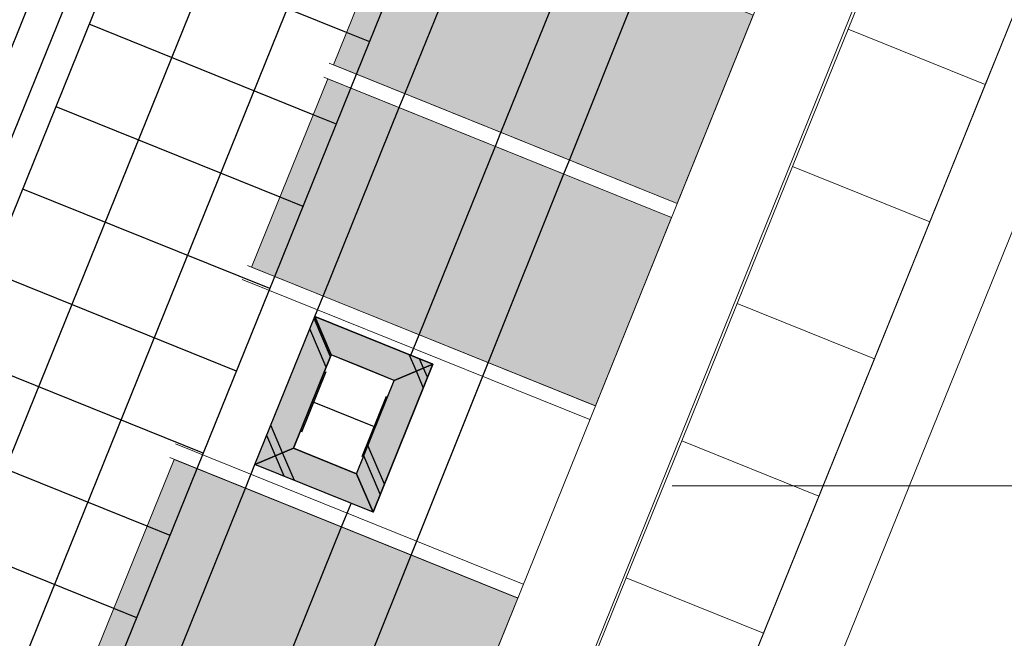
# Model space of a CAD drawing. Header units: millimetres. Extents: x -526411 to -400573, y 47353 to 130199.
# Tile 305 of 543: x -473680 to -470353, y 93719 to 95810. Entities that reach past the tile are written whole.
import ezdxf

# ---------------------------------------------------------------- set-up
doc = ezdxf.new("R2010")
doc.units = ezdxf.units.MM
for name, color, linetype, lineweight in [('01_ALGEMEEN', 7, 'Continuous', 18), ('18_BESTAANDE_CONSTRUCTIE', 7, 'Continuous', 18), ('A-FLOR', 192, 'Continuous', 18), ('HATCH_REACTORS', 7, 'Continuous', 18), ('m-pg-03_AI_dwg', 8, 'Continuous', 18)]:
    doc.layers.add(name, color=color, linetype=linetype, lineweight=lineweight)

# ---------------------------------------------------------------- blocks, each defined once
blk = doc.blocks.new('m-pg-03_AI_dwg_block 13-638981-3e Verdieping - Percelen telling LI')
at = {"layer": '01_ALGEMEEN', "color": 253, "lineweight": 25}
for p, q in [((-302.39, 456.95), (-290.8, 485.65)), ((-303.24, 454.86), (-302.39, 456.95)), ((-314.83, 426.15), (-303.24, 454.86)), ((-326.64, 396.93), (-314.83, 426.15)), ((-338.24, 368.22), (-326.64, 396.93))]:
    blk.add_line(p, q, dxfattribs=at)
blk = doc.blocks.new('m-pg-03_AI_dwg_block 14-638982-3e Verdieping - Percelen telling LI')
at = {"layer": '01_ALGEMEEN', "color": 253, "lineweight": 25}
blk.add_line((-606.23, -186.87), (-239.28, 721.36), dxfattribs=at)
blk = doc.blocks.new('m-pg-03_AI_dwg_block 16-638984-3e Verdieping - Percelen telling LI')
at = {"layer": '01_ALGEMEEN', "color": 253, "lineweight": 25}
for p, q in [((-270.01, 443.87), (-258.51, 472.61)), ((-270.85, 441.78), (-270.01, 443.87)), ((-282.35, 413.04), (-270.85, 441.78)), ((-294.06, 383.77), (-282.35, 413.04)), ((-305.56, 355.03), (-294.06, 383.77))]:
    blk.add_line(p, q, dxfattribs=at)
blk = doc.blocks.new('m-pg-03_AI_dwg_block 17-638985-3e Verdieping - Percelen telling LI')
at = {"layer": '01_ALGEMEEN', "color": 253, "lineweight": 25}
blk.add_line((-613.27, -192.29), (-240.08, 731.4), dxfattribs=at)
blk = doc.blocks.new('m-pg-03_AI_dwg_block 18-638986-3e Verdieping - Percelen telling LI')
at = {"layer": '01_ALGEMEEN', "color": 253, "lineweight": 25}
blk.add_line((-618.03, -190.36), (-246.53, 729.15), dxfattribs=at)
blk = doc.blocks.new('m-pg-03_AI_dwg_block 379-639347-3e Verdieping - Percelen telling LI')
at = {"layer": '01_ALGEMEEN', "color": 253, "lineweight": 25}
for p, q in [((-303.91, 463.32), (-337.97, 477.08)), ((-300.39, 461.9), (-303.91, 463.32))]:
    blk.add_line(p, q, dxfattribs=at)
blk = doc.blocks.new('m-pg-03_AI_dwg_block 380-639348-3e Verdieping - Percelen telling LI')
at = {"layer": '01_ALGEMEEN', "color": 253, "lineweight": 25}
for p, q in [((-308.97, 450.79), (-343.05, 464.56)), ((-305.46, 449.37), (-308.97, 450.79))]:
    blk.add_line(p, q, dxfattribs=at)
blk = doc.blocks.new('m-pg-03_AI_dwg_block 381-639349-3e Verdieping - Percelen telling LI')
at = {"layer": '01_ALGEMEEN', "color": 253, "lineweight": 25}
blk.add_line((-315.58, 424.32), (-353.16, 439.49), dxfattribs=at)
blk = doc.blocks.new('m-pg-03_AI_dwg_block 382-639350-3e Verdieping - Percelen telling LI')
at = {"layer": '01_ALGEMEEN', "color": 253, "lineweight": 25}
for p, q in [((-314.03, 438.26), (-348.1, 452.02)), ((-310.51, 436.84), (-314.03, 438.26))]:
    blk.add_line(p, q, dxfattribs=at)
blk = doc.blocks.new('m-pg-03_AI_dwg_block 383-639351-3e Verdieping - Percelen telling LI')
at = {"layer": '01_ALGEMEEN', "color": 253, "lineweight": 25}
for p, q in [((-304.67, 388.06), (-303.23, 391.64)), ((-316.27, 359.35), (-304.67, 388.06)), ((-317.12, 357.27), (-316.27, 359.35)), ((-328.71, 328.56), (-317.12, 357.27)), ((-329.56, 326.47), (-328.71, 328.56)), ((-341.15, 297.77), (-329.56, 326.47)), ((-342, 295.68), (-341.15, 297.77)), ((-353.6, 266.98), (-342, 295.68)), ((-354.86, 263.86), (-353.6, 266.98))]:
    blk.add_line(p, q, dxfattribs=at)
blk = doc.blocks.new('m-pg-03_AI_dwg_block 384-639352-3e Verdieping - Percelen telling LI')
at = {"layer": '01_ALGEMEEN', "color": 253, "lineweight": 25}
for p, q in [((-319.29, 393.96), (-317.84, 397.55)), ((-330.89, 365.25), (-319.29, 393.96)), ((-331.73, 363.17), (-330.89, 365.25)), ((-343.33, 334.46), (-331.73, 363.17)), ((-344.17, 332.38), (-343.33, 334.46)), ((-355.77, 303.67), (-344.17, 332.38)), ((-356.61, 301.58), (-355.77, 303.67)), ((-368.21, 272.88), (-356.61, 301.58)), ((-369.47, 269.77), (-368.21, 272.88))]:
    blk.add_line(p, q, dxfattribs=at)
blk = doc.blocks.new('m-pg-03_AI_dwg_block 385-639353-3e Verdieping - Percelen telling LI')
at = {"layer": '01_ALGEMEEN', "color": 253, "lineweight": 25}
blk.add_line((-320.64, 411.78), (-358.22, 426.97), dxfattribs=at)
blk = doc.blocks.new('m-pg-03_AI_dwg_block 436-639404-3e Verdieping - Percelen telling LI')
at = {"layer": '01_ALGEMEEN', "color": 253, "lineweight": 25}
for p, q in [((-339.32, 375.62), (-373.41, 389.39)), ((-335.83, 374.2), (-339.32, 375.62))]:
    blk.add_line(p, q, dxfattribs=at)
blk = doc.blocks.new('m-pg-03_AI_dwg_block 437-639405-3e Verdieping - Percelen telling LI')
at = {"layer": '01_ALGEMEEN', "color": 253, "lineweight": 25}
for p, q in [((-344.38, 363.09), (-378.46, 376.87)), ((-340.89, 361.67), (-344.38, 363.09))]:
    blk.add_line(p, q, dxfattribs=at)
blk = doc.blocks.new('m-pg-03_AI_dwg_block 438-639406-3e Verdieping - Percelen telling LI')
at = {"layer": '01_ALGEMEEN', "color": 253, "lineweight": 25}
blk.add_line((-325.7, 399.26), (-363.29, 414.44), dxfattribs=at)
blk = doc.blocks.new('m-pg-03_AI_dwg_block 439-639407-3e Verdieping - Percelen telling LI')
at = {"layer": '01_ALGEMEEN', "color": 253, "lineweight": 25}
for p, q in [((-334.26, 388.15), (-368.34, 401.92)), ((-330.76, 386.73), (-334.26, 388.15))]:
    blk.add_line(p, q, dxfattribs=at)
blk = doc.blocks.new('m-pg-03_AI_dwg_block 490-639458-3e Verdieping - Percelen telling LI')
at = {"layer": '01_ALGEMEEN', "color": 253, "lineweight": 25}
for p, q in [((-243.95, 538.37), (-242.49, 541.97)), ((-255.55, 509.66), (-243.95, 538.37)), ((-256.39, 507.57), (-255.55, 509.66)), ((-267.99, 478.87), (-256.39, 507.57)), ((-268.83, 476.78), (-267.99, 478.87)), ((-280.43, 448.08), (-268.83, 476.78)), ((-281.27, 445.99), (-280.43, 448.08)), ((-292.87, 417.29), (-281.27, 445.99)), ((-294.12, 414.19), (-292.87, 417.29))]:
    blk.add_line(p, q, dxfattribs=at)
blk = doc.blocks.new('m-pg-03_AI_dwg_block 491-639459-3e Verdieping - Percelen telling LI')
at = {"layer": '01_ALGEMEEN', "color": 253, "lineweight": 25}
for p, q in [((-258.56, 544.27), (-257.1, 547.87)), ((-270.16, 515.56), (-258.56, 544.27)), ((-271, 513.47), (-270.16, 515.56)), ((-282.6, 484.77), (-271, 513.47)), ((-283.44, 482.68), (-282.6, 484.77)), ((-295.04, 453.98), (-283.44, 482.68)), ((-295.88, 451.89), (-295.04, 453.98)), ((-307.48, 423.19), (-295.88, 451.89)), ((-308.73, 420.09), (-307.48, 423.19))]:
    blk.add_line(p, q, dxfattribs=at)
blk = doc.blocks.new('m-pg-03_AI_dwg_block 492-639460-3e Verdieping - Percelen telling LI')
at = {"layer": '01_ALGEMEEN', "color": 253, "lineweight": 25}
blk.add_line((-317.84, 397.55), (-308.73, 420.09), dxfattribs=at)
blk = doc.blocks.new('m-pg-03_AI_dwg_block 493-639461-3e Verdieping - Percelen telling LI')
at = {"layer": '01_ALGEMEEN', "color": 253, "lineweight": 25}
blk.add_line((-299.88, 390.29), (-317.84, 397.55), dxfattribs=at)
blk = doc.blocks.new('m-pg-03_AI_dwg_block 494-639462-3e Verdieping - Percelen telling LI')
at = {"layer": '01_ALGEMEEN', "color": 253, "lineweight": 25}
for p, q in [((-308.16, 409.49), (-306.25, 414.23)), ((-311.97, 400.03), (-308.16, 409.49))]:
    blk.add_line(p, q, dxfattribs=at)
blk = doc.blocks.new('m-pg-03_AI_dwg_block 495-639463-3e Verdieping - Percelen telling LI')
at = {"layer": '01_ALGEMEEN', "color": 253, "lineweight": 25}
blk.add_line((-290.78, 412.84), (-308.73, 420.09), dxfattribs=at)
blk = doc.blocks.new('m-pg-03_AI_dwg_block 496-639464-3e Verdieping - Percelen telling LI')
at = {"layer": '01_ALGEMEEN', "color": 253, "lineweight": 25}
blk.add_line((-302.37, 396.15), (-296.64, 410.35), dxfattribs=at)
blk = doc.blocks.new('m-pg-03_AI_dwg_block 497-639465-3e Verdieping - Percelen telling LI')
at = {"layer": '01_ALGEMEEN', "color": 253, "lineweight": 25}
blk.add_line((-302.37, 396.15), (-311.98, 400.03), dxfattribs=at)
blk = doc.blocks.new('m-pg-03_AI_dwg_block 498-639466-3e Verdieping - Percelen telling LI')
at = {"layer": '01_ALGEMEEN', "color": 253, "lineweight": 25}
blk.add_line((-307.04, 411.64), (-310.76, 402.46), dxfattribs=at)
blk = doc.blocks.new('m-pg-03_AI_dwg_block 499-639467-3e Verdieping - Percelen telling LI')
at = {"layer": '01_ALGEMEEN', "color": 253, "lineweight": 25}
blk.add_line((-308.9, 407.05), (-299.72, 403.34), dxfattribs=at)
blk = doc.blocks.new('m-pg-03_AI_dwg_block 500-639468-3e Verdieping - Percelen telling LI')
at = {"layer": '01_ALGEMEEN', "color": 253, "lineweight": 25}
blk.add_line((-297.86, 407.93), (-301.57, 398.74), dxfattribs=at)
blk = doc.blocks.new('m-pg-03_AI_dwg_block 501-639469-3e Verdieping - Percelen telling LI')
at = {"layer": '01_ALGEMEEN', "color": 253, "lineweight": 25}
blk.add_line((-299.88, 390.29), (-290.78, 412.84), dxfattribs=at)
blk = doc.blocks.new('m-pg-03_AI_dwg_block 502-639470-3e Verdieping - Percelen telling LI')
at = {"layer": '01_ALGEMEEN', "color": 253, "lineweight": 25}
for p, q in [((-302.21, 412.6), (-306.24, 414.23)), ((-296.64, 410.35), (-302.21, 412.6))]:
    blk.add_line(p, q, dxfattribs=at)
blk = doc.blocks.new('m-pg-03_AI_dwg_block 742-639710-3e Verdieping - Percelen telling LI')
at = {"layer": '01_ALGEMEEN', "color": 253, "lineweight": 25}
blk.add_line((-313.63, 399.33), (-315.42, 403.54), dxfattribs=at)
blk = doc.blocks.new('m-pg-03_AI_dwg_block 743-639711-3e Verdieping - Percelen telling LI')
at = {"layer": '01_ALGEMEEN', "color": 253, "lineweight": 25}
blk.add_line((-306.37, 413.92), (-308.85, 419.79), dxfattribs=at)
blk = doc.blocks.new('m-pg-03_AI_dwg_block 744-639712-3e Verdieping - Percelen telling LI')
at = {"layer": '01_ALGEMEEN', "color": 253, "lineweight": 25}
blk.add_line((-314.73, 398.87), (-316.05, 401.98), dxfattribs=at)
blk = doc.blocks.new('m-pg-03_AI_dwg_block 745-639713-3e Verdieping - Percelen telling LI')
at = {"layer": '01_ALGEMEEN', "color": 253, "lineweight": 25}
blk.add_line((-307, 412.36), (-309.49, 418.22), dxfattribs=at)
blk = doc.blocks.new('m-pg-03_AI_dwg_block 746-639714-3e Verdieping - Percelen telling LI')
at = {"layer": '01_ALGEMEEN', "color": 253, "lineweight": 25}
blk.add_line((-292.2, 412.24), (-292.8, 413.65), dxfattribs=at)
blk = doc.blocks.new('m-pg-03_AI_dwg_block 747-639715-3e Verdieping - Percelen telling LI')
at = {"layer": '01_ALGEMEEN', "color": 253, "lineweight": 25}
blk.add_line((-293.29, 411.77), (-294.36, 414.29), dxfattribs=at)
blk = doc.blocks.new('m-pg-03_AI_dwg_block 748-639716-3e Verdieping - Percelen telling LI')
at = {"layer": '01_ALGEMEEN', "color": 253, "lineweight": 25}
blk.add_line((-298.15, 394.58), (-300.65, 400.43), dxfattribs=at)
blk = doc.blocks.new('m-pg-03_AI_dwg_block 749-639717-3e Verdieping - Percelen telling LI')
at = {"layer": '01_ALGEMEEN', "color": 253, "lineweight": 25}
blk.add_line((-291.59, 410.83), (-292.2, 412.24), dxfattribs=at)
blk = doc.blocks.new('m-pg-03_AI_dwg_block 750-639718-3e Verdieping - Percelen telling LI')
at = {"layer": '01_ALGEMEEN', "color": 253, "lineweight": 25}
blk.add_line((-298.78, 393.02), (-301.28, 398.87), dxfattribs=at)
blk = doc.blocks.new('m-pg-03_AI_dwg_block 751-639719-3e Verdieping - Percelen telling LI')
at = {"layer": '01_ALGEMEEN', "color": 253, "lineweight": 25}
blk.add_line((-292.23, 409.26), (-293.29, 411.77), dxfattribs=at)
blk = doc.blocks.new('m-pg-03_AI_dwg_block 752-639720-3e Verdieping - Percelen telling LI')
at = {"layer": '01_ALGEMEEN', "color": 253, "lineweight": 25}
blk.add_line((-311.84, 395.12), (-313.63, 399.33), dxfattribs=at)
blk = doc.blocks.new('m-pg-03_AI_dwg_block 753-639721-3e Verdieping - Percelen telling LI')
at = {"layer": '01_ALGEMEEN', "color": 253, "lineweight": 25}
blk.add_line((-313.41, 395.76), (-314.72, 398.86), dxfattribs=at)
blk = doc.blocks.new('m-pg-03_AI_dwg_block 1063-640031-3e Verdieping - Percelen telling LI')
at = {"layer": '01_ALGEMEEN', "color": 253, "lineweight": 25}
blk.add_line((-501.59, 36.06), (-226.75, 716.3), dxfattribs=at)
blk = doc.blocks.new('m-pg-03_AI_dwg_block 1065-640033-3e Verdieping - Percelen telling LI')
at = {"layer": '01_ALGEMEEN', "color": 253, "lineweight": 25}
blk.add_line((-489.41, 30.13), (-214.22, 711.25), dxfattribs=at)
blk = doc.blocks.new('m-pg-03_AI_dwg_block 1932-640900-3e Verdieping - Percelen telling LI')
at = {"layer": '01_ALGEMEEN', "color": 253, "lineweight": 25}
for p, q in [((-290.78, 412.84), (-299.88, 390.29)), ((-296.64, 410.35), (-290.78, 412.84)), ((-302.37, 396.15), (-296.64, 410.35)), ((-299.88, 390.29), (-302.37, 396.15))]:
    blk.add_line(p, q, dxfattribs=at)
blk = doc.blocks.new('m-pg-03_AI_dwg_block 1933-640901-3e Verdieping - Percelen telling LI')
at = {"layer": '01_ALGEMEEN'}
blk.add_hatch(color=10, dxfattribs=at).paths.add_polyline_path([(-299.88, 390.29), (-290.78, 412.84), (-296.64, 410.35), (-302.37, 396.15)], flags=0)
at = {"layer": '01_ALGEMEEN', "color": 133}
for p, q in [((-290.78, 412.84), (-299.88, 390.29)), ((-296.64, 410.35), (-290.78, 412.84)), ((-302.37, 396.15), (-296.64, 410.35)), ((-299.88, 390.29), (-302.37, 396.15))]:
    blk.add_line(p, q, dxfattribs=at)
blk = doc.blocks.new('m-pg-03_AI_dwg_block 1934-640902-3e Verdieping - Percelen telling LI')
at = {"layer": '01_ALGEMEEN', "color": 213, "lineweight": 13}
blk.add_line((-302.37, 396.15), (-296.64, 410.35), dxfattribs=at)
blk = doc.blocks.new('m-pg-03_AI_dwg_block 1935-640903-3e Verdieping - Percelen telling LI')
at = {"layer": '01_ALGEMEEN', "color": 213, "lineweight": 13}
blk.add_line((-290.78, 412.84), (-299.88, 390.29), dxfattribs=at)
blk = doc.blocks.new('m-pg-03_AI_dwg_block 1936-640904-3e Verdieping - Percelen telling LI')
at = {"layer": '01_ALGEMEEN', "color": 133}
blk.add_line((-302.37, 396.15), (-296.64, 410.35), dxfattribs=at)
blk = doc.blocks.new('m-pg-03_AI_dwg_block 1937-640905-3e Verdieping - Percelen telling LI')
at = {"layer": '01_ALGEMEEN', "color": 133}
blk.add_line((-290.78, 412.84), (-299.88, 390.29), dxfattribs=at)
blk = doc.blocks.new('m-pg-03_AI_dwg_block 1938-640906-3e Verdieping - Percelen telling LI')
at = {"layer": '01_ALGEMEEN', "color": 253, "lineweight": 25}
for p, q in [((-306.24, 414.23), (-308.73, 420.09)), ((-308.73, 420.09), (-290.78, 412.84)), ((-296.64, 410.35), (-306.24, 414.23)), ((-290.78, 412.84), (-296.64, 410.35))]:
    blk.add_line(p, q, dxfattribs=at)
blk = doc.blocks.new('m-pg-03_AI_dwg_block 1939-640907-3e Verdieping - Percelen telling LI')
at = {"layer": '01_ALGEMEEN'}
blk.add_hatch(color=10, dxfattribs=at).paths.add_polyline_path([(-296.64, 410.35), (-290.78, 412.84), (-308.73, 420.09), (-306.24, 414.23)], flags=0)
at = {"layer": '01_ALGEMEEN', "color": 133}
for p, q in [((-306.24, 414.23), (-308.73, 420.09)), ((-308.73, 420.09), (-290.78, 412.84))]:
    blk.add_line(p, q, dxfattribs=at)
at = {"layer": '01_ALGEMEEN', "color": 133, "flags": 128}
blk.add_lwpolyline([(-290.78, 412.84), (-296.64, 410.35), (-306.24, 414.23)], dxfattribs=at)
blk = doc.blocks.new('m-pg-03_AI_dwg_block 1940-640908-3e Verdieping - Percelen telling LI')
at = {"layer": '01_ALGEMEEN', "color": 213, "lineweight": 13}
blk.add_line((-296.64, 410.35), (-306.24, 414.23), dxfattribs=at)
blk = doc.blocks.new('m-pg-03_AI_dwg_block 1941-640909-3e Verdieping - Percelen telling LI')
at = {"layer": '01_ALGEMEEN', "color": 213, "lineweight": 13}
blk.add_line((-308.73, 420.09), (-290.78, 412.84), dxfattribs=at)
blk = doc.blocks.new('m-pg-03_AI_dwg_block 1942-640910-3e Verdieping - Percelen telling LI')
at = {"layer": '01_ALGEMEEN', "color": 133}
blk.add_line((-296.64, 410.35), (-306.24, 414.23), dxfattribs=at)
blk = doc.blocks.new('m-pg-03_AI_dwg_block 1943-640911-3e Verdieping - Percelen telling LI')
at = {"layer": '01_ALGEMEEN', "color": 133}
blk.add_line((-308.73, 420.09), (-290.78, 412.84), dxfattribs=at)
blk = doc.blocks.new('m-pg-03_AI_dwg_block 1944-640912-3e Verdieping - Percelen telling LI')
at = {"layer": '01_ALGEMEEN', "color": 253, "lineweight": 25}
for p, q in [((-317.84, 397.55), (-308.73, 420.09)), ((-311.98, 400.03), (-317.84, 397.55))]:
    blk.add_line(p, q, dxfattribs=at)
at = {"layer": '01_ALGEMEEN', "color": 253, "lineweight": 25, "flags": 128}
blk.add_lwpolyline([(-308.73, 420.09), (-306.24, 414.23), (-311.98, 400.03)], dxfattribs=at)
blk = doc.blocks.new('m-pg-03_AI_dwg_block 1945-640913-3e Verdieping - Percelen telling LI')
at = {"layer": '01_ALGEMEEN'}
blk.add_hatch(color=10, dxfattribs=at).paths.add_polyline_path([(-317.84, 397.55), (-311.98, 400.03), (-306.24, 414.23), (-308.73, 420.09), (-317.52, 398.34)], flags=0)
at = {"layer": '01_ALGEMEEN', "color": 133}
for p, q in [((-317.84, 397.55), (-308.73, 420.09)), ((-311.98, 400.03), (-317.84, 397.55))]:
    blk.add_line(p, q, dxfattribs=at)
at = {"layer": '01_ALGEMEEN', "color": 133, "flags": 128}
blk.add_lwpolyline([(-308.73, 420.09), (-306.24, 414.23), (-311.98, 400.03)], dxfattribs=at)
blk = doc.blocks.new('m-pg-03_AI_dwg_block 1946-640914-3e Verdieping - Percelen telling LI')
at = {"layer": '01_ALGEMEEN', "color": 213, "lineweight": 13}
blk.add_line((-306.24, 414.23), (-311.98, 400.03), dxfattribs=at)
blk = doc.blocks.new('m-pg-03_AI_dwg_block 1947-640915-3e Verdieping - Percelen telling LI')
at = {"layer": '01_ALGEMEEN', "color": 213, "lineweight": 13}
blk.add_line((-317.84, 397.55), (-308.73, 420.09), dxfattribs=at)
blk = doc.blocks.new('m-pg-03_AI_dwg_block 1948-640916-3e Verdieping - Percelen telling LI')
at = {"layer": '01_ALGEMEEN', "color": 133}
blk.add_line((-306.24, 414.23), (-311.98, 400.03), dxfattribs=at)
blk = doc.blocks.new('m-pg-03_AI_dwg_block 1949-640917-3e Verdieping - Percelen telling LI')
at = {"layer": '01_ALGEMEEN', "color": 133}
blk.add_line((-317.84, 397.55), (-308.73, 420.09), dxfattribs=at)
blk = doc.blocks.new('m-pg-03_AI_dwg_block 1950-640918-3e Verdieping - Percelen telling LI')
at = {"layer": '01_ALGEMEEN', "color": 253, "lineweight": 25, "flags": 128}
blk.add_lwpolyline([(-317.84, 397.55), (-311.98, 400.03), (-302.37, 396.15), (-299.88, 390.29)], close=True, dxfattribs=at)
blk = doc.blocks.new('m-pg-03_AI_dwg_block 1951-640919-3e Verdieping - Percelen telling LI')
at = {"layer": '01_ALGEMEEN'}
blk.add_hatch(color=10, dxfattribs=at).paths.add_polyline_path([(-299.88, 390.29), (-302.37, 396.15), (-311.98, 400.03), (-317.84, 397.55)], flags=0)
at = {"layer": '01_ALGEMEEN', "color": 133, "flags": 128}
blk.add_lwpolyline([(-317.84, 397.55), (-311.98, 400.03), (-302.37, 396.15), (-299.88, 390.29)], close=True, dxfattribs=at)
blk = doc.blocks.new('m-pg-03_AI_dwg_block 1952-640920-3e Verdieping - Percelen telling LI')
at = {"layer": '01_ALGEMEEN', "color": 213, "lineweight": 13}
blk.add_line((-311.98, 400.03), (-302.37, 396.15), dxfattribs=at)
blk = doc.blocks.new('m-pg-03_AI_dwg_block 1953-640921-3e Verdieping - Percelen telling LI')
at = {"layer": '01_ALGEMEEN', "color": 213, "lineweight": 13}
blk.add_line((-299.88, 390.29), (-317.84, 397.55), dxfattribs=at)
blk = doc.blocks.new('m-pg-03_AI_dwg_block 1954-640922-3e Verdieping - Percelen telling LI')
at = {"layer": '01_ALGEMEEN', "color": 133}
blk.add_line((-311.98, 400.03), (-302.37, 396.15), dxfattribs=at)
blk = doc.blocks.new('m-pg-03_AI_dwg_block 1955-640923-3e Verdieping - Percelen telling LI')
at = {"layer": '01_ALGEMEEN', "color": 133}
blk.add_line((-299.88, 390.29), (-317.84, 397.55), dxfattribs=at)
blk = doc.blocks.new('m-pg-03_AI_dwg_block 2-641149-3e Verdieping - Percelen telling LI')
for name in ['m-pg-03_AI_dwg_block 17-638985-3e Verdieping - Percelen telling LI', 'm-pg-03_AI_dwg_block 18-638986-3e Verdieping - Percelen telling LI', 'm-pg-03_AI_dwg_block 14-638982-3e Verdieping - Percelen telling LI', 'm-pg-03_AI_dwg_block 1063-640031-3e Verdieping - Percelen telling LI', 'm-pg-03_AI_dwg_block 1065-640033-3e Verdieping - Percelen telling LI', 'm-pg-03_AI_dwg_block 13-638981-3e Verdieping - Percelen telling LI', 'm-pg-03_AI_dwg_block 16-638984-3e Verdieping - Percelen telling LI', 'm-pg-03_AI_dwg_block 491-639459-3e Verdieping - Percelen telling LI', 'm-pg-03_AI_dwg_block 490-639458-3e Verdieping - Percelen telling LI', 'm-pg-03_AI_dwg_block 379-639347-3e Verdieping - Percelen telling LI', 'm-pg-03_AI_dwg_block 380-639348-3e Verdieping - Percelen telling LI', 'm-pg-03_AI_dwg_block 382-639350-3e Verdieping - Percelen telling LI', 'm-pg-03_AI_dwg_block 381-639349-3e Verdieping - Percelen telling LI', 'm-pg-03_AI_dwg_block 385-639353-3e Verdieping - Percelen telling LI', 'm-pg-03_AI_dwg_block 492-639460-3e Verdieping - Percelen telling LI', 'm-pg-03_AI_dwg_block 1944-640912-3e Verdieping - Percelen telling LI', 'm-pg-03_AI_dwg_block 1945-640913-3e Verdieping - Percelen telling LI', 'm-pg-03_AI_dwg_block 1947-640915-3e Verdieping - Percelen telling LI', 'm-pg-03_AI_dwg_block 1949-640917-3e Verdieping - Percelen telling LI', 'm-pg-03_AI_dwg_block 743-639711-3e Verdieping - Percelen telling LI', 'm-pg-03_AI_dwg_block 495-639463-3e Verdieping - Percelen telling LI', 'm-pg-03_AI_dwg_block 1938-640906-3e Verdieping - Percelen telling LI', 'm-pg-03_AI_dwg_block 1939-640907-3e Verdieping - Percelen telling LI', 'm-pg-03_AI_dwg_block 1941-640909-3e Verdieping - Percelen telling LI', 'm-pg-03_AI_dwg_block 1943-640911-3e Verdieping - Percelen telling LI', 'm-pg-03_AI_dwg_block 745-639713-3e Verdieping - Percelen telling LI', 'm-pg-03_AI_dwg_block 438-639406-3e Verdieping - Percelen telling LI', 'm-pg-03_AI_dwg_block 1946-640914-3e Verdieping - Percelen telling LI', 'm-pg-03_AI_dwg_block 1948-640916-3e Verdieping - Percelen telling LI', 'm-pg-03_AI_dwg_block 494-639462-3e Verdieping - Percelen telling LI', 'm-pg-03_AI_dwg_block 502-639470-3e Verdieping - Percelen telling LI', 'm-pg-03_AI_dwg_block 1940-640908-3e Verdieping - Percelen telling LI', 'm-pg-03_AI_dwg_block 1942-640910-3e Verdieping - Percelen telling LI', 'm-pg-03_AI_dwg_block 747-639715-3e Verdieping - Percelen telling LI', 'm-pg-03_AI_dwg_block 746-639714-3e Verdieping - Percelen telling LI', 'm-pg-03_AI_dwg_block 1932-640900-3e Verdieping - Percelen telling LI', 'm-pg-03_AI_dwg_block 1933-640901-3e Verdieping - Percelen telling LI', 'm-pg-03_AI_dwg_block 501-639469-3e Verdieping - Percelen telling LI', 'm-pg-03_AI_dwg_block 1935-640903-3e Verdieping - Percelen telling LI', 'm-pg-03_AI_dwg_block 1937-640905-3e Verdieping - Percelen telling LI', 'm-pg-03_AI_dwg_block 749-639717-3e Verdieping - Percelen telling LI', 'm-pg-03_AI_dwg_block 498-639466-3e Verdieping - Percelen telling LI', 'm-pg-03_AI_dwg_block 751-639719-3e Verdieping - Percelen telling LI', 'm-pg-03_AI_dwg_block 496-639464-3e Verdieping - Percelen telling LI', 'm-pg-03_AI_dwg_block 1934-640902-3e Verdieping - Percelen telling LI', 'm-pg-03_AI_dwg_block 1936-640904-3e Verdieping - Percelen telling LI', 'm-pg-03_AI_dwg_block 500-639468-3e Verdieping - Percelen telling LI', 'm-pg-03_AI_dwg_block 499-639467-3e Verdieping - Percelen telling LI', 'm-pg-03_AI_dwg_block 742-639710-3e Verdieping - Percelen telling LI', 'm-pg-03_AI_dwg_block 439-639407-3e Verdieping - Percelen telling LI', 'm-pg-03_AI_dwg_block 744-639712-3e Verdieping - Percelen telling LI', 'm-pg-03_AI_dwg_block 1950-640918-3e Verdieping - Percelen telling LI', 'm-pg-03_AI_dwg_block 1951-640919-3e Verdieping - Percelen telling LI', 'm-pg-03_AI_dwg_block 497-639465-3e Verdieping - Percelen telling LI', 'm-pg-03_AI_dwg_block 1952-640920-3e Verdieping - Percelen telling LI', 'm-pg-03_AI_dwg_block 1954-640922-3e Verdieping - Percelen telling LI', 'm-pg-03_AI_dwg_block 748-639716-3e Verdieping - Percelen telling LI', 'm-pg-03_AI_dwg_block 753-639721-3e Verdieping - Percelen telling LI', 'm-pg-03_AI_dwg_block 752-639720-3e Verdieping - Percelen telling LI', 'm-pg-03_AI_dwg_block 750-639718-3e Verdieping - Percelen telling LI', 'm-pg-03_AI_dwg_block 384-639352-3e Verdieping - Percelen telling LI', 'm-pg-03_AI_dwg_block 493-639461-3e Verdieping - Percelen telling LI', 'm-pg-03_AI_dwg_block 1953-640921-3e Verdieping - Percelen telling LI', 'm-pg-03_AI_dwg_block 1955-640923-3e Verdieping - Percelen telling LI', 'm-pg-03_AI_dwg_block 383-639351-3e Verdieping - Percelen telling LI', 'm-pg-03_AI_dwg_block 436-639404-3e Verdieping - Percelen telling LI', 'm-pg-03_AI_dwg_block 437-639405-3e Verdieping - Percelen telling LI']:
    blk.add_blockref(name, (0, 0))
blk = doc.blocks.new('m-pg-03_AI_dwg_block 2548-641517-3e Verdieping - Percelen telling LI')
at = {"layer": '01_ALGEMEEN', "color": 133}
blk.add_open_spline([(-114.81, 682.91), (-114.81, 682.91), (-476.64, -212.66), (-476.64, -212.66)], degree=3, dxfattribs=at)
blk = doc.blocks.new('m-pg-03_AI_dwg_block 2551-641520-3e Verdieping - Percelen telling LI')
at = {"layer": '01_ALGEMEEN', "color": 213, "lineweight": 13}
blk.add_line((-254.36, 394.29), (1518.09, 394.29), dxfattribs=at)
blk = doc.blocks.new('m-pg-03_AI_dwg_block 2559-641528-3e Verdieping - Percelen telling LI')
at = {"layer": '01_ALGEMEEN', "color": 133, "flags": 128}
blk.add_lwpolyline([(-235.76, -339.14), (-202.95, -257.9), (1518.31, -953.01), (1518.31, 1015.4), (1317.45, 1015.4), (1317.45, 706), (-130.31, 706), (-507.88, -229.19)], dxfattribs=at)
blk = doc.blocks.new('m-pg-03_AI_dwg_block 2573-641542-3e Verdieping - Percelen telling LI')
at = {"layer": '01_ALGEMEEN'}
blk.add_hatch(color=10, dxfattribs=at).paths.add_polyline_path([(-289.45, 348.52), (-277.86, 377.23), (-330.15, 398.34), (-341.74, 369.64), (-290.29, 348.86)], flags=0)
at = {"layer": '01_ALGEMEEN', "color": 133, "flags": 128}
blk.add_lwpolyline([(-277.86, 377.23), (-289.45, 348.52), (-341.74, 369.64), (-330.15, 398.34)], close=True, dxfattribs=at)
blk = doc.blocks.new('m-pg-03_AI_dwg_block 2582-641551-3e Verdieping - Percelen telling LI')
at = {"layer": '01_ALGEMEEN'}
blk.add_hatch(color=10, dxfattribs=at).paths.add_polyline_path([(-253.62, 437.26), (-242.03, 465.96), (-294.32, 487.07), (-305.91, 458.37), (-254.47, 437.6)], flags=0)
at = {"layer": '01_ALGEMEEN', "color": 133, "flags": 128}
blk.add_lwpolyline([(-242.03, 465.96), (-253.62, 437.26), (-305.91, 458.37), (-294.32, 487.07)], close=True, dxfattribs=at)
blk = doc.blocks.new('m-pg-03_AI_dwg_block 2587-641556-3e Verdieping - Percelen telling LI')
at = {"layer": '01_ALGEMEEN'}
blk.add_hatch(color=10, dxfattribs=at).paths.add_polyline_path([(-266.06, 406.46), (-254.47, 435.17), (-306.76, 456.28), (-318.35, 427.57), (-308.52, 423.6)], flags=0)
at = {"layer": '01_ALGEMEEN', "color": 133, "flags": 128}
blk.add_lwpolyline([(-254.47, 435.17), (-266.06, 406.46), (-318.35, 427.57), (-306.76, 456.28)], close=True, dxfattribs=at)
blk = doc.blocks.new('m-pg-03_AI_dwg_block 2598-641566-3e Verdieping - Percelen telling LI')
at = {"layer": '01_ALGEMEEN', "color": 133}
blk.add_line((-319.81, 425.74), (-266.92, 404.38), dxfattribs=at)
blk = doc.blocks.new('m-pg-03_AI_dwg_block 2599-641567-3e Verdieping - Percelen telling LI')
at = {"layer": '01_ALGEMEEN', "color": 133}
blk.add_line((-318.97, 427.83), (-266.07, 406.47), dxfattribs=at)
blk = doc.blocks.new('m-pg-03_AI_dwg_block 2600-641568-3e Verdieping - Percelen telling LI')
at = {"layer": '01_ALGEMEEN', "color": 133}
blk.add_line((-329.93, 400.69), (-277.03, 379.33), dxfattribs=at)
blk = doc.blocks.new('m-pg-03_AI_dwg_block 2601-641569-3e Verdieping - Percelen telling LI')
at = {"layer": '01_ALGEMEEN', "color": 133}
blk.add_line((-330.77, 398.6), (-277.88, 377.24), dxfattribs=at)
blk = doc.blocks.new('m-pg-03_AI_dwg_block 2597-641570-3e Verdieping - Percelen telling LI')
for name in ['m-pg-03_AI_dwg_block 2599-641567-3e Verdieping - Percelen telling LI', 'm-pg-03_AI_dwg_block 2598-641566-3e Verdieping - Percelen telling LI', 'm-pg-03_AI_dwg_block 2600-641568-3e Verdieping - Percelen telling LI', 'm-pg-03_AI_dwg_block 2601-641569-3e Verdieping - Percelen telling LI']:
    blk.add_blockref(name, (0, 0))
blk = doc.blocks.new('m-pg-03_AI_dwg_block 2632-641601-3e Verdieping - Percelen telling LI')
at = {"layer": '01_ALGEMEEN', "color": 133}
blk.add_line((-254.47, 435.17), (-307.37, 456.53), dxfattribs=at)
blk = doc.blocks.new('m-pg-03_AI_dwg_block 2633-641602-3e Verdieping - Percelen telling LI')
at = {"layer": '01_ALGEMEEN', "color": 133}
blk.add_line((-253.63, 437.26), (-306.53, 458.62), dxfattribs=at)
blk = doc.blocks.new('m-pg-03_AI_dwg_block 2698-641667-3e Verdieping - Percelen telling LI')
at = {"layer": '01_ALGEMEEN', "color": 133, "flags": 128}
blk.add_lwpolyline([(-229.7, -341.59), (-199.34, -266.4), (1524.84, -962.69), (1524.84, 1015.4), (1317.45, 1015.4), (1317.45, 719.73), (-139.58, 719.73), (-520.61, -224.05)], dxfattribs=at)
blk = doc.blocks.new('m-pg-03_AI_dwg_block 2985-641953-3e Verdieping - Percelen telling LI')
at = {"layer": '01_ALGEMEEN', "color": 9, "lineweight": 9, "flags": 128}
blk.add_lwpolyline([(-227.62, 463.81), (-206.74, 455.38), (-198.31, 476.25), (-219.18, 484.69)], close=True, dxfattribs=at)
blk = doc.blocks.new('m-pg-03_AI_dwg_block 2984-641954-3e Verdieping - Percelen telling LI')
blk.add_blockref('m-pg-03_AI_dwg_block 2985-641953-3e Verdieping - Percelen telling LI', (0, 0))
blk = doc.blocks.new('m-pg-03_AI_dwg_block 2987-641955-3e Verdieping - Percelen telling LI')
at = {"layer": '01_ALGEMEEN', "color": 9, "lineweight": 9, "flags": 128}
blk.add_lwpolyline([(-236.05, 442.93), (-215.17, 434.5), (-206.74, 455.38), (-227.62, 463.81)], close=True, dxfattribs=at)
blk = doc.blocks.new('m-pg-03_AI_dwg_block 2986-641956-3e Verdieping - Percelen telling LI')
blk.add_blockref('m-pg-03_AI_dwg_block 2987-641955-3e Verdieping - Percelen telling LI', (0, 0))
blk = doc.blocks.new('m-pg-03_AI_dwg_block 2989-641957-3e Verdieping - Percelen telling LI')
at = {"layer": '01_ALGEMEEN', "color": 9, "lineweight": 9, "flags": 128}
blk.add_lwpolyline([(-244.49, 422.06), (-223.61, 413.62), (-215.18, 434.5), (-236.05, 442.93)], close=True, dxfattribs=at)
blk = doc.blocks.new('m-pg-03_AI_dwg_block 2988-641958-3e Verdieping - Percelen telling LI')
blk.add_blockref('m-pg-03_AI_dwg_block 2989-641957-3e Verdieping - Percelen telling LI', (0, 0))
blk = doc.blocks.new('m-pg-03_AI_dwg_block 2991-641959-3e Verdieping - Percelen telling LI')
at = {"layer": '01_ALGEMEEN', "color": 9, "lineweight": 9, "flags": 128}
blk.add_lwpolyline([(-252.92, 401.18), (-232.04, 392.75), (-223.61, 413.62), (-244.48, 422.06)], close=True, dxfattribs=at)
blk = doc.blocks.new('m-pg-03_AI_dwg_block 2990-641960-3e Verdieping - Percelen telling LI')
blk.add_blockref('m-pg-03_AI_dwg_block 2991-641959-3e Verdieping - Percelen telling LI', (0, 0))
blk = doc.blocks.new('m-pg-03_AI_dwg_block 2993-641961-3e Verdieping - Percelen telling LI')
at = {"layer": '01_ALGEMEEN', "color": 9, "lineweight": 9, "flags": 128}
blk.add_lwpolyline([(-261.35, 380.31), (-240.48, 371.87), (-232.04, 392.75), (-252.92, 401.18)], close=True, dxfattribs=at)
blk = doc.blocks.new('m-pg-03_AI_dwg_block 2992-641962-3e Verdieping - Percelen telling LI')
blk.add_blockref('m-pg-03_AI_dwg_block 2993-641961-3e Verdieping - Percelen telling LI', (0, 0))
blk = doc.blocks.new('m-pg-03_AI_dwg_block 2995-641963-3e Verdieping - Percelen telling LI')
at = {"layer": '01_ALGEMEEN', "color": 9, "lineweight": 9, "flags": 128}
blk.add_lwpolyline([(-269.79, 359.43), (-248.91, 351), (-240.48, 371.87), (-261.35, 380.31)], close=True, dxfattribs=at)
blk = doc.blocks.new('m-pg-03_AI_dwg_block 2994-641964-3e Verdieping - Percelen telling LI')
blk.add_blockref('m-pg-03_AI_dwg_block 2995-641963-3e Verdieping - Percelen telling LI', (0, 0))
blk = doc.blocks.new('m-pg-03_AI_dwg_block 4813-643781-3e Verdieping - Percelen telling LI')
at = {"layer": '18_BESTAANDE_CONSTRUCTIE', "color": 9, "lineweight": 9}
blk.add_line((-461.01, -206.55), (-96.13, 696.71), dxfattribs=at)
blk = doc.blocks.new('m-pg-03_AI_dwg_block 4640-643795-3e Verdieping - Percelen telling LI')
blk.add_blockref('m-pg-03_AI_dwg_block 4813-643781-3e Verdieping - Percelen telling LI', (0, 0))
blk = doc.blocks.new('m-pg-03_AI_dwg_block 7551-646520-3e Verdieping - Percelen telling LI')
at = {"layer": 'HATCH_REACTORS', "color": 133, "flags": 128}
blk.add_lwpolyline([(1015.34, -655.05), (985.36, -737.77), (1518.31, -953.01), (1518.31, 717.03), (1518.31, 1014.01), (1342.67, 1014.01), (1342.67, 683.03), (-114.81, 683.03), (-476.64, -212.66), (-225.6, -314.01), (-202.95, -257.9), (985.36, -737.77)], dxfattribs=at)
blk = doc.blocks.new('m-pg-03_AI_dwg_block 7560-646529-3e Verdieping - Percelen telling LI')
at = {"layer": 'HATCH_REACTORS', "color": 133, "flags": 128}
blk.add_lwpolyline([(-277.86, 377.23), (-289.45, 348.52), (-341.74, 369.64), (-330.15, 398.34)], close=True, dxfattribs=at)
blk = doc.blocks.new('m-pg-03_AI_dwg_block 7569-646538-3e Verdieping - Percelen telling LI')
at = {"layer": 'HATCH_REACTORS', "color": 133, "flags": 128}
blk.add_lwpolyline([(-242.03, 465.96), (-253.62, 437.26), (-305.91, 458.37), (-294.32, 487.07)], close=True, dxfattribs=at)
blk = doc.blocks.new('m-pg-03_AI_dwg_block 7574-646543-3e Verdieping - Percelen telling LI')
at = {"layer": 'HATCH_REACTORS', "color": 133, "flags": 128}
blk.add_lwpolyline([(-254.47, 435.17), (-266.06, 406.46), (-318.35, 427.57), (-306.76, 456.28)], close=True, dxfattribs=at)
blk = doc.blocks.new('m-pg-03_AI_dwg-638970-3e Verdieping - Percelen telling LI')
for name in ['m-pg-03_AI_dwg_block 2-641149-3e Verdieping - Percelen telling LI', 'm-pg-03_AI_dwg_block 4640-643795-3e Verdieping - Percelen telling LI', 'm-pg-03_AI_dwg_block 2698-641667-3e Verdieping - Percelen telling LI', 'm-pg-03_AI_dwg_block 2559-641528-3e Verdieping - Percelen telling LI', 'm-pg-03_AI_dwg_block 2548-641517-3e Verdieping - Percelen telling LI', 'm-pg-03_AI_dwg_block 7551-646520-3e Verdieping - Percelen telling LI', 'm-pg-03_AI_dwg_block 2582-641551-3e Verdieping - Percelen telling LI', 'm-pg-03_AI_dwg_block 7569-646538-3e Verdieping - Percelen telling LI', 'm-pg-03_AI_dwg_block 2984-641954-3e Verdieping - Percelen telling LI', 'm-pg-03_AI_dwg_block 2986-641956-3e Verdieping - Percelen telling LI', 'm-pg-03_AI_dwg_block 2633-641602-3e Verdieping - Percelen telling LI', 'm-pg-03_AI_dwg_block 2587-641556-3e Verdieping - Percelen telling LI', 'm-pg-03_AI_dwg_block 7574-646543-3e Verdieping - Percelen telling LI', 'm-pg-03_AI_dwg_block 2632-641601-3e Verdieping - Percelen telling LI', 'm-pg-03_AI_dwg_block 2988-641958-3e Verdieping - Percelen telling LI', 'm-pg-03_AI_dwg_block 2597-641570-3e Verdieping - Percelen telling LI', 'm-pg-03_AI_dwg_block 2990-641960-3e Verdieping - Percelen telling LI', 'm-pg-03_AI_dwg_block 2992-641962-3e Verdieping - Percelen telling LI', 'm-pg-03_AI_dwg_block 2573-641542-3e Verdieping - Percelen telling LI', 'm-pg-03_AI_dwg_block 7560-646529-3e Verdieping - Percelen telling LI', 'm-pg-03_AI_dwg_block 2551-641520-3e Verdieping - Percelen telling LI', 'm-pg-03_AI_dwg_block 2994-641964-3e Verdieping - Percelen telling LI']:
    blk.add_blockref(name, (0, 0))

msp = doc.modelspace()

# ---------------------------------------------------------------- linework, layer by layer
at = {"layer": 'A-FLOR'}
msp.add_line((-473175, 93589.4), (-470188.2, 100983.3), dxfattribs=at)

# ---------------------------------------------------------------- block references
at = {"layer": 'm-pg-03_AI_dwg', "color": 133, "xscale": 22.2068924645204, "yscale": 22.2068924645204, "zscale": 22.2068924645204}
msp.add_blockref('m-pg-03_AI_dwg-638970-3e Verdieping - Percelen telling LI', (-465826.5, 85478), dxfattribs=at)

doc.saveas('drawing.dxf')
